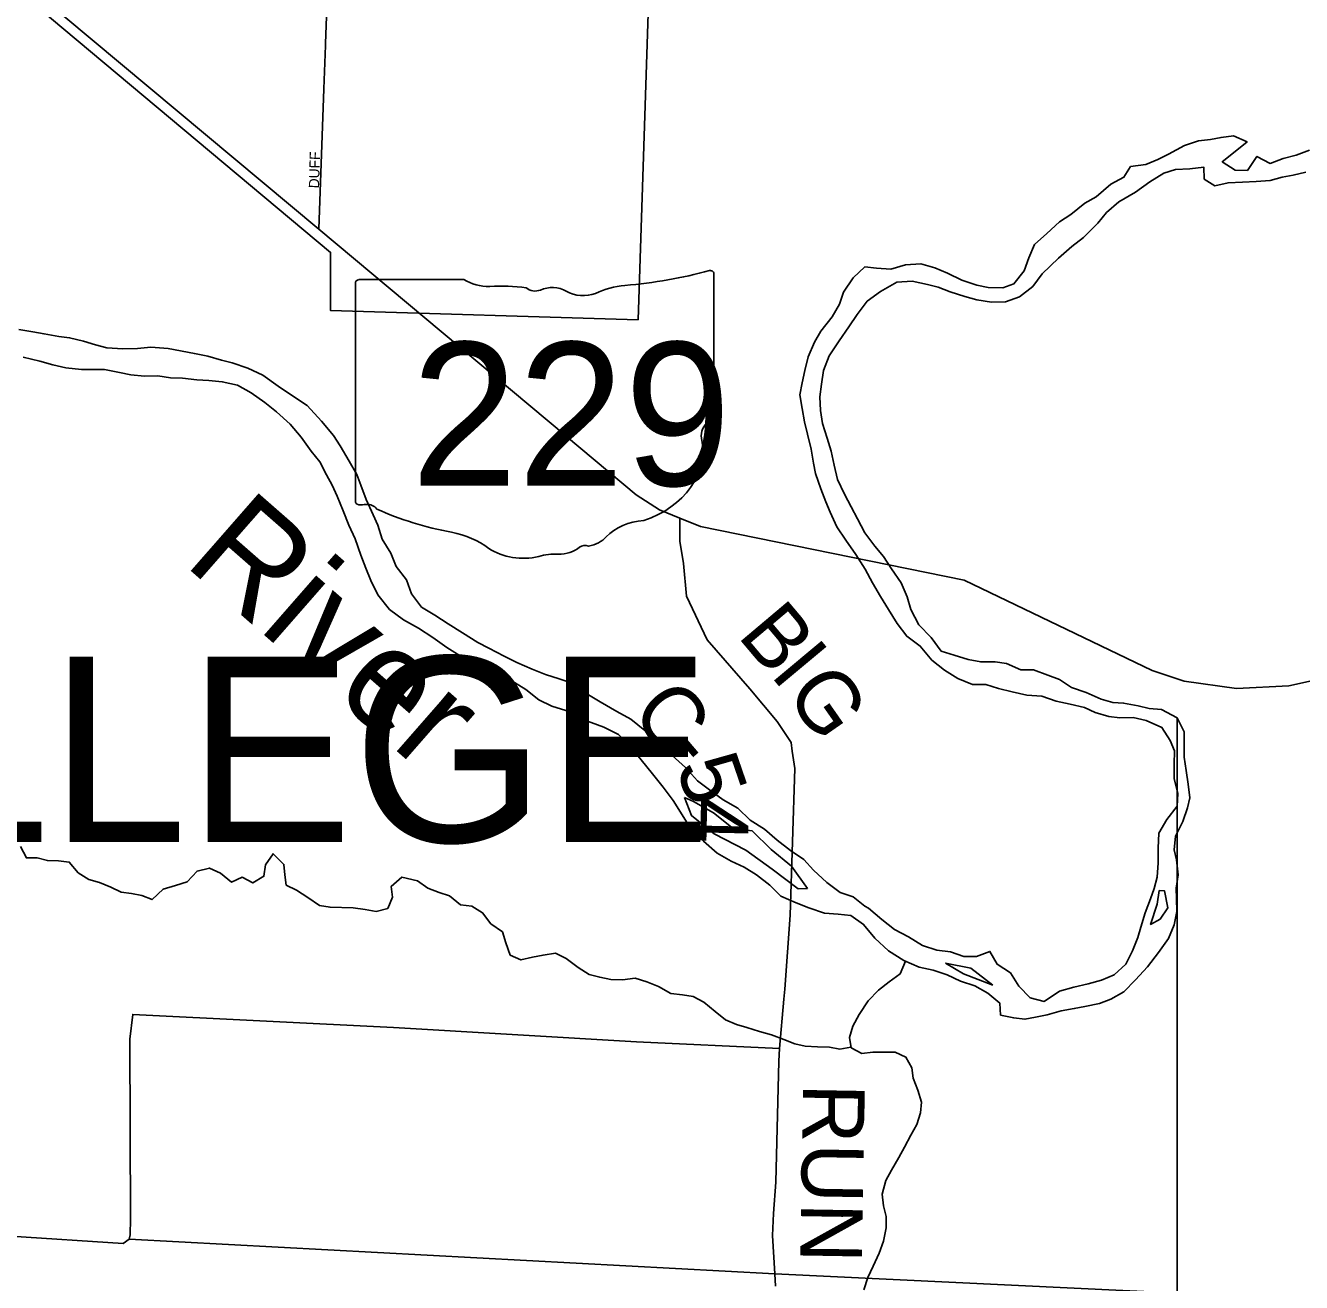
# Model space of a CAD drawing. Extents: x 1759416 to 2214760, y 252598 to 1116833.
# Drawn here: x 1996615 to 2002809, y 856869 to 862970 of the extents above; entities that cross this region are included whole.
import ezdxf

# ---------------------------------------------------------------- set-up
doc = ezdxf.new("R2010")
doc.units = 0
for name, color, linetype in [('GM_X_City_Street', 7, 'Continuous'), ('GM_X_City_Street_Text', 7, 'Continuous'), ('GM_X_Corporation', 7, 'Continuous'), ('GM_X_County_Road', 7, 'Continuous'), ('GM_X_County_Road_Text', 7, 'Continuous'), ('GM_X_Major_River', 7, 'Continuous'), ('GM_X_Major_River_Text', 7, 'Continuous'), ('GM_X_Minor_River', 7, 'Continuous'), ('GM_X_State_Route', 7, 'Continuous'), ('GM_X_State_Shield', 7, 'Continuous'), ('GM_X_Township', 7, 'Continuous'), ('GM_X_Township_Road', 7, 'Continuous'), ('GM_X_Township_Text', 7, 'Continuous'), ('SC_Scratch1', 7, 'Continuous')]:
    doc.layers.add(name, color=color, linetype=linetype)

msp = doc.modelspace()

# ---------------------------------------------------------------- linework, layer by layer
at = {"layer": 'GM_X_City_Street'}
for points in [[(1998072.1, 862882.5), (1998078.5, 863058), (1998098.2, 863597), (1998147.6, 864365.6)], [(1998039.7, 861981.3), (1998064, 862662.9), (1998071.7, 862872.8), (1998072.1, 862882.5)]]:
    msp.add_lwpolyline(points, dxfattribs=at)
at = {"layer": 'GM_X_Corporation'}
msp.add_lwpolyline([(1995164.1, 866739.8), (1995314.2, 866681.7), (1995383.4, 868686.5), (1999819.1, 868581.1), (1999588.4, 861541.7), (1998095.9, 861586.6), (1998095.9, 861869.1), (1996672.1, 863061), (1996252.2, 863419.1), (1996024, 863689.3), (1996049.1, 863823.2), (1996026.8, 864096.1), (1995996.4, 864335.7), (1995922.2, 864777.7), (1995787.5, 865191.2), (1995555, 865431.3), (1995273.4, 865523.6), (1995302.8, 866417.6), (1995266.6, 866387.2), (1995255, 866343.7), (1995148.7, 866372.2), (1995082.4, 866514.5)], close=True, dxfattribs=at)
at = {"layer": 'GM_X_County_Road'}
for points in [[(1999791.1, 860579.4), (1999790.8, 860467.3), (1999808.5, 860359.4), (1999824.2, 860201.2), (1999923.2, 859988.9), (2000131.1, 859750.3), (2000263.8, 859591.9), (2000331.2, 859490.8), (2000337.2, 859448.5)], [(2000337.2, 859448.5), (2000349.1, 859364.5), (2000327, 858652.6), (2000300.4, 858293.4)], [(2000300.4, 858293.4), (2000296.8, 858244.6), (2000275.2, 858005.2), (2000272.4, 857943.1), (2000257.5, 857355.4), (2000245.6, 857204.1), (2000240.5, 857096.9), (2000252.9, 856911.2), (2000256.1, 856851.8)]]:
    msp.add_lwpolyline(points, dxfattribs=at)
at = {"layer": 'GM_X_Major_River'}
for points in [[(2002848.2, 862364.5), (2002782.2, 862340.5), (2002720.2, 862324.6), (2002656.3, 862300.6), (2002592.3, 862334.8), (2002546.3, 862266.7), (2002486.3, 862268.8), (2002424.4, 862308.9), (2002478.4, 862353), (2002544.5, 862405), (2002478.5, 862435.1), (2002418.6, 862427.2), (2002366.6, 862417.3), (2002308.6, 862411.3), (2002240.7, 862387.4), (2002162.7, 862345.4), (2002110.7, 862319.4), (2002052.7, 862295.4), (2001978.7, 862285.5), (2001946.7, 862233.5), (2001882.7, 862199.5), (2001812.6, 862139.4), (2001756.6, 862107.4), (2001688.6, 862053.4), (2001634.6, 862017.4), (2001572.6, 861961.4), (2001512.6, 861907.4)], [(2001550.4, 861765), (2001628.4, 861841), (2001694.4, 861897.1), (2001750.4, 861941.1), (2001820.5, 862011.2), (2001862.5, 862063.2), (2001922.5, 862115.2), (2002002.5, 862161.2), (2002072.6, 862211.2), (2002140.6, 862253.2), (2002196.5, 862271.2), (2002266.5, 862275.1), (2002334.5, 862283), (2002336.4, 862224.9), (2002388.3, 862192.7), (2002452.3, 862206.7), (2002522.2, 862210.6), (2002588.2, 862212.5), (2002656.2, 862218.4), (2002714.1, 862234.4), (2002768.1, 862244.3), (2002830.1, 862258.3)], [(2001512.6, 861907.4), (2001484.5, 861843.3), (2001462.4, 861779.2), (2001412.4, 861717.1), (2001358.4, 861697.1), (2001288.5, 861699.2), (2001232.5, 861709.3), (2001160.6, 861733.5), (2001090.7, 861767.7), (2001028.8, 861793.8), (2000960.8, 861813.9), (2000886.9, 861808), (2000814.9, 861788.1), (2000745, 861792.2), (2000689, 861798.3), (2000633, 861746.2), (2000584.9, 861676.2), (2000566.9, 861618.1), (2000530.8, 861556), (2000474.8, 861485.9), (2000444.7, 861433.8), (2000414.7, 861361.7), (2000398.6, 861295.6), (2000384.5, 861235.5), (2000374.4, 861177.4), (2000384.4, 861111.2), (2000396.3, 861047.1), (2000410.2, 860986.9), (2000428.1, 860914.7), (2000440, 860846.6), (2000449.9, 860796.4), (2000475.8, 860722.2), (2000499.7, 860658.1), (2000521.6, 860607.9), (2000553.5, 860537.7), (2000597.4, 860471.5), (2000645.3, 860403.3), (2000691.2, 860331.1), (2000727.1, 860264.9), (2000764.9, 860198.7), (2000804.8, 860136.5), (2000846.7, 860068.3), (2000892.6, 860006.1), (2000958.5, 859957.9), (2001014.4, 859889.7), (2001076.3, 859841.5), (2001140.2, 859801.3), (2001212.1, 859771.1), (2001276.1, 859771), (2001338, 859752.9), (2001403.9, 859736.8), (2001475.9, 859720.7), (2001547.8, 859714.5), (2001617.7, 859690.4), (2001685.6, 859676.2), (2001755.6, 859660.1), (2001807.5, 859636), (2001873.4, 859615.8), (2001927.4, 859609.8), (2001991.3, 859611.7), (2002055.3, 859597.6), (2002131.2, 859563.4), (2002171.1, 859499.2), (2002193, 859449), (2002190.9, 859384.9), (2002190.8, 859314.8), (2002208.7, 859242.6), (2002204.7, 859180.4), (2002154.6, 859116.4), (2002116.6, 859050.3), (2002112.5, 858978.1), (2002112.4, 858906), (2002108.3, 858835.8), (2002094.2, 858781.7), (2002076.2, 858731.6), (2002050.1, 858663.5), (2002028.1, 858593.4), (2002014, 858543.3), (2001987.9, 858479.2), (2001955.9, 858415.1), (2001899.9, 858363.1), (2001837.9, 858337.1), (2001773.9, 858319.2), (2001703.9, 858303.2), (2001633.9, 858283.3), (2001559.9, 858233.3), (2001492, 858251.4), (2001436.1, 858307.6), (2001396.2, 858371.8), (2001332.3, 858414), (2001296.4, 858476.2), (2001230.4, 858452.2), (2001170.5, 858452.3), (2001104.5, 858474.5), (2001038.6, 858482.6), (2000968.7, 858504.7), (2000900.8, 858546.9), (2000832.9, 858583.1), (2000771, 858631.3), (2000707.1, 858685.5), (2000689.1, 858695.5)], [(2000620.5, 858649.9), (2000683, 858607.3), (2000736.9, 858541.1), (2000804.8, 858478.9), (2000878.7, 858432.7), (2000952.6, 858400.5), (2001020.5, 858384.4), (2001088.4, 858362.2), (2001154.3, 858332.1), (2001222.3, 858309.9), (2001286.2, 858273.8), (2001344.1, 858225.6), (2001348, 858167.4), (2001411.9, 858153.3), (2001465.9, 858147.2), (2001517.9, 858157.2), (2001573.8, 858169.1), (2001641.8, 858187.1), (2001705.8, 858199), (2001757.8, 858209), (2001827.7, 858222.9), (2001883.7, 858244.9), (2001945.7, 858280.8), (2002003.7, 858338.9), (2002061.8, 858400.9), (2002113.8, 858471), (2002163.9, 858539.1), (2002190, 858605.2), (2002204, 858669.3), (2002202.1, 858733.5), (2002200.2, 858783.6), (2002210.2, 858847.7), (2002202.3, 858919.9), (2002190.4, 858970), (2002196.5, 859036.1), (2002232.5, 859106.2), (2002254.6, 859172.3), (2002266.7, 859222.4), (2002258.8, 859288.6), (2002248.8, 859354.8), (2002238.9, 859418.9), (2002239.1, 859541.2), (2002205.2, 859609.4), (2002129.3, 859649.6), (2002069.4, 859655.7), (2002015.4, 859667.8), (2001945.5, 859681.9), (2001893.5, 859684), (2001835.6, 859700.1), (2001763.7, 859732.3), (2001691.7, 859756.4), (2001633.8, 859796.6), (2001577.9, 859816.7), (2001508, 859842.9), (2001446, 859843), (2001376.1, 859873.1), (2001322.2, 859881.2), (2001252.2, 859881.3), (2001190.3, 859893.4), (2001122.3, 859913.6), (2001060.4, 859933.7), (2001010.5, 859999.9), (2000950.6, 860062.1), (2000912.8, 860136.3), (2000894.9, 860196.5), (2000865, 860264.7), (2000819.1, 860332.9), (2000779.2, 860393.1), (2000737.3, 860443.3), (2000689.4, 860507.5), (2000653.5, 860575.7), (2000623.6, 860633.8), (2000589.7, 860696), (2000555.8, 860766.2), (2000539.9, 860836.4), (2000526, 860904.6), (2000506.1, 860966.7), (2000484.2, 861038.9), (2000474.3, 861101.1), (2000470.4, 861167.2), (2000478.4, 861229.3), (2000488.5, 861295.5), (2000516.6, 861367.6), (2000564.6, 861439.7), (2000610.7, 861507.8), (2000652.7, 861567.8), (2000700.8, 861631.9), (2000764.8, 861679.9), (2000844.8, 861723.9), (2000918.8, 861729.8), (2000992.7, 861713.7), (2001044.6, 861699.6), (2001102.6, 861677.4), (2001174.5, 861655.3), (2001232.4, 861639.2), (2001304.4, 861627), (2001372.3, 861629), (2001440.3, 861652.9), (2001504.3, 861702.9), (2001550.4, 861765)], [(1998536.5, 860147.7), (1998488.6, 860211.9), (1998464.7, 860280.1), (1998414.8, 860344.3), (1998388.9, 860408.5), (1998347, 860476.7), (1998325.1, 860544.9), (1998303.2, 860595), (1998269.3, 860669.3), (1998243.4, 860739.4), (1998223.5, 860791.6), (1998185.6, 860855.8), (1998141.7, 860930), (1998109.8, 860980.2), (1998051.9, 861050.4), (1997982.1, 861126.7), (1997916.2, 861168.8), (1997842.3, 861219), (1997766.4, 861273.3), (1997694.5, 861307.5), (1997618.6, 861333.6), (1997566.6, 861345.7), (1997500.7, 861365.9), (1997434.8, 861378), (1997306.9, 861402.2), (1997222.9, 861408.3), (1997159, 861402.4), (1997087, 861400.5), (1997009.1, 861406.6), (1996955.1, 861420.8), (1996897.2, 861438.9), (1996829.3, 861455), (1996777.3, 861461.1), (1996705.4, 861473.2), (1996651.4, 861483.3), (1996583.5, 861495.4)], [(1996603.3, 861361.1), (1996685.2, 861341), (1996747.2, 861322.8), (1996811.1, 861308.7), (1996887, 861300.6), (1996945, 861300.5), (1996999, 861300.4), (1997070.9, 861286.3), (1997126.8, 861274.2), (1997192.8, 861268.1), (1997256.7, 861270), (1997318.7, 861259.9), (1997376.6, 861257.8), (1997446.6, 861249.7), (1997504.5, 861247.6), (1997570.5, 861241.5), (1997644.4, 861225.3), (1997710.3, 861187.2), (1997776.2, 861141), (1997834.1, 861094.8), (1997900, 861034.6), (1997953.9, 860972.4), (1998001.8, 860904.2), (1998043.7, 860852), (1998075.6, 860789.8), (1998103.5, 860739.6), (1998127.4, 860685.5), (1998157.3, 860615.3), (1998185.2, 860545.1), (1998215.1, 860478.9), (1998243, 860398.7), (1998266.9, 860336.5), (1998290.8, 860276.4)], [(1998290.8, 860276.4), (1998324.7, 860206.2), (1998382.5, 860135.9), (1998450.4, 860085.7), (1998522.3, 860045.5), (1998592.2, 859999.3), (1998660.1, 859951.1), (1998712, 859919), (1998773.9, 859884.8), (1998837.9, 859852.7), (1998903.8, 859822.5), (1998967.7, 859794.4), (1999043.6, 859748.2), (1999107.5, 859697.9), (1999169.4, 859665.8), (1999237.3, 859645.7), (1999299.2, 859607.5), (1999361.2, 859587.3), (1999423.1, 859565.2), (1999493, 859529), (1999550.9, 859470.8), (1999602.8, 859406.6), (1999658.7, 859338.4), (1999710.5, 859274.2), (1999758.4, 859208), (1999802.3, 859139.8), (1999844.2, 859071.5), (1999906.1, 859011.3), (1999971.9, 858953.1), (2000039.9, 858914.9), (2000103.8, 858884.8), (2000163.7, 858848.6), (2000227.6, 858798.4), (2000281.5, 858744.2), (2000355.4, 858712), (2000417.3, 858687.9), (2000493.2, 858661.7), (2000559.2, 858657.6), (2000620.5, 858649.9)], [(2000689.1, 858695.5), (2000633.2, 858741.7), (2000569.3, 858761.8), (2000505.4, 858810), (2000439.5, 858870.3), (2000393.6, 858922.4), (2000327.7, 858966.6), (2000263.8, 859016.8), (2000201.9, 859069), (2000132, 859113.2), (2000072.2, 859171.4), (2000002.2, 859211.6), (1999942.3, 859255.8), (1999876.5, 859304), (1999818.6, 859368.2), (1999754.7, 859426.4), (1999688.8, 859486.7), (1999620.9, 859548.9), (1999553.1, 859603.1), (1999485.2, 859641.3), (1999405.3, 859687.5), (1999339.4, 859725.7), (1999271.5, 859775.9), (1999205.5, 859800), (1999139.6, 859820.2), (1999073.7, 859846.3), (1998999.8, 859878.5), (1998937.9, 859908.7), (1998864, 859948.8), (1998810, 859975), (1998736.1, 860023.2), (1998666.3, 860065.4), (1998602.4, 860107.6), (1998536.5, 860147.7)], [(1999814.4, 859223.9), (1999848.3, 859135.7), (1999958.1, 859047.3), (2000111.9, 858966.9), (2000239.7, 858874.6), (2000365.5, 858780.2), (2000411.4, 858782.1)], [(2000411.4, 858782.1), (2000333.6, 858890.5), (2000233.8, 858970.8), (2000142, 859061.1), (2000050, 859073.3), (1999954.2, 859149.6), (1999858.3, 859203.8), (1999814.4, 859223.9)], [(2002118.2, 858771.7), (2002108.1, 858705.5), (2002076, 858607.4), (2002122, 858633.4)], [(2002122, 858633.4), (2002160.1, 858687.4), (2002144.2, 858769.6), (2002118.2, 858771.7)], [(2001080.5, 858418.4), (2001168.4, 858368.1), (2001310.2, 858311.8)], [(2001310.2, 858311.8), (2001204.4, 858394.2), (2001080.5, 858418.4)]]:
    msp.add_lwpolyline(points, dxfattribs=at)
at = {"layer": 'GM_X_Minor_River'}
for points in [[(2000621.6, 858012.1), (2000568.1, 858001.8), (2000518.1, 858011.3), (2000460.1, 858012.7), (2000400, 858016.1), (2000349.9, 858027.6), (2000295.7, 858049.1), (2000235.5, 858070.6), (2000177.3, 858088), (2000117.2, 858107.5), (2000067, 858121), (2000012.8, 858144.5), (1999962.4, 858184.1), (1999907.9, 858229.6), (1999855.6, 858257.2), (1999803.6, 858264.7), (1999747.5, 858272.1), (1999687.2, 858305.6), (1999630.9, 858329.1), (1999574.8, 858346.5), (1999512.9, 858337.9), (1999456.9, 858339.3), (1999402.8, 858350.8), (1999350.7, 858364.3), (1999298.3, 858397.8), (1999239.9, 858441.4), (1999187.6, 858466.9), (1999127.7, 858458.3), (1999075.8, 858447.7), (1999020, 858435.1), (1998967.8, 858458.6), (1998947.1, 858518.6), (1998930.6, 858570.5), (1998874.2, 858610.1), (1998833.6, 858663.8), (1998781.3, 858695.3), (1998727.2, 858702.8), (1998672.8, 858746.4), (1998622.6, 858761.9), (1998568.4, 858783.4), (1998518, 858819), (1998441.9, 858836.3), (1998390.4, 858791.6), (1998396.9, 858739.5), (1998373.5, 858685.2), (1998317.7, 858670.5), (1998263.6, 858680), (1998205.6, 858687.4), (1998093.6, 858690.3), (1998041.5, 858699.8), (1997985.1, 858737.3), (1997930.7, 858772.9), (1997880.5, 858798.4), (1997873.9, 858848.5), (1997869.4, 858898.6), (1997816.9, 858950.2), (1997779.5, 858895.7), (1997772, 858841.4), (1997718.4, 858808.8), (1997666.1, 858836.3), (1997614.4, 858811.7), (1997562, 858855.3), (1997507.7, 858880.8), (1997447.9, 858866.2), (1997400.5, 858813.5), (1997342.7, 858796.9), (1997282.9, 858778.2), (1997229.4, 858727.6), (1997179.2, 858747.1), (1997129.2, 858756.6), (1997079.1, 858764.1), (1997028.9, 858787.7), (1996974.6, 858811.2), (1996922.5, 858824.7), (1996870.2, 858858.2), (1996827.6, 858909.9), (1996775.6, 858915.4), (1996721.6, 858916.9), (1996671.4, 858930.4), (1996619.5, 858929.9), (1996590.9, 858985.7)], [(2000886.8, 858429.1), (2000860.1, 858367.7), (2000806.6, 858329.1), (2000755, 858288.5), (2000705.6, 858235.8), (2000662.3, 858169.2), (2000630.9, 858112.7), (2000615.5, 858058.4), (2000622.1, 858008.3), (2000674.3, 857980.8), (2000728.3, 857987.4), (2000782.2, 857987.9), (2000836.2, 857986.5), (2000888.5, 857963), (2000917, 857911.1), (2000923.5, 857861), (2000946.1, 857803.1), (2000964.8, 857745.2), (2000959.3, 857693), (2000941.9, 857636.6), (2000912.5, 857584.2), (2000881.1, 857525.7), (2000853.7, 857475.3), (2000818.4, 857414.8), (2000790.9, 857364.4), (2000773.6, 857298), (2000780.2, 857241.9), (2000792.8, 857189.9), (2000793.4, 857133.8), (2000780.1, 857069.5), (2000758.7, 857011.1), (2000729.4, 856948.6), (2000704, 856894.2), (2000684.6, 856833.9)]]:
    msp.add_lwpolyline(points, dxfattribs=at)
at = {"layer": 'GM_X_State_Route'}
for points in [[(1996636.8, 863156.9), (1996640.1, 863153), (1996664.2, 863132.8), (1998039.7, 861981.3), (1999236.1, 860979.7)], [(1999236.1, 860979.7), (1999240.8, 860975.8), (1999579, 860692.7), (1999693.1, 860618.8), (1999791.1, 860579.4), (1999891.2, 860539.2), (2001170.6, 860278.1), (2002083.1, 859839.5), (2002239.1, 859787.7), (2002492.9, 859752.3), (2002746.6, 859765.1), (2002988.2, 859817.9), (2003199.3, 859877.2)]]:
    msp.add_lwpolyline(points, dxfattribs=at)
at = {"layer": 'GM_X_State_Shield'}
for p, q in [((1999957, 861210.5), (1999957, 861763.3)), ((1998216.8, 861718.9), (1998216.8, 860662.3)), ((1998743.6, 861737.1), (1998233.9, 861737.1)), ((1999956.8, 861210.7), (1999957, 861210.5))]:
    msp.add_line(p, q, dxfattribs=at)
for centre, major_axis, start_param, end_param in [((1999337.1, 863177.6), (1845.5, 0), 4.814394, 5.042369), ((1999937.7, 861765.6), (19.4, 0), 6.141152, 7.989035), ((1998236.7, 861721.1), (20.2, 0), 1.712693, 3.28349), ((1998864.9, 861859.7), (195.5, 0), 4.042523, 4.731795), ((1998929.8, 861143.9), (702, 0), 1.404758, 1.657858), ((1999089.1, 861726.6), (56.4, 0), 3.836095, 5.185415), ((1999172, 861604.5), (117.3, 0), 0.950623, 2.079405), ((1999572.5, 861414.4), (371.3, 0), 1.699011, 2.107814), ((1999323.3, 861772), (141.1, 0), 4.081561, 5.145723), ((1999952.5, 861169.9), (30, 0), 1.883978, 3.671073), ((1999936.3, 861208.4), (20.7, 0), 5.05454, 6.418171), ((1999761.8, 861100.1), (180, 0), 5.934695, 6.695948), ((2000026.4, 860979.2), (130.9, 0), 2.387724, 3.262537), ((1999440.5, 860908.9), (461.6, 0), 5.101752, 6.440018), ((1998236.9, 860660), (20.3, 0), 3.00124, 4.508301), ((1998240, 860768.1), (155.2, 0), 4.665946, 4.897461), ((1998271.8, 860601.3), (56, 0), 0.519207, 1.627899), ((1998978.4, 861550.6), (1332.7, 0), 4.195997, 4.488961), ((1998581, 860187.6), (417, 0), 0.823519, 1.323587), ((1999635.1, 860365.6), (252.8, 0), 1.647645, 2.488434), ((1999331.8, 860414.6), (39.7, 0), 1.147584, 2.315152), ((1999314.8, 860559.9), (149.1, 0), 4.937069, 5.64225), ((1999032, 860596.1), (264.6, 0), 4.026481, 4.996735), ((1999184.9, 860230.7), (217.4, 0), 1.495662, 1.94098), ((1999204.2, 860516.9), (141, 0), 4.691044, 5.507374)]:
    msp.add_ellipse(centre, major_axis=major_axis, ratio=0.8, start_param=start_param, end_param=end_param, dxfattribs=at)
at = {"layer": 'GM_X_Township'}
for points in [[(1992605.3, 870569.3), (1994920.3, 870478.6), (1995113.1, 870471), (1995354.7, 870467.7), (1995405.1, 870463.9), (1995466.2, 870454.8), (1997361.9, 870361.9), (1997797.6, 870345.7), (1998294.9, 870324.5), (1998468.2, 870317.1), (1999895.4, 870251.2), (2000935, 870208.1), (2004641.5, 870054.3), (2004630.6, 869830), (2004447.3, 866486.3), (2004387.6, 865398.2), (2004124.8, 859974.5), (2003968.6, 856733.8), (2000252.9, 856911.2), (1997118.8, 857079.2), (1997089.2, 857058.3), (1996543.2, 857094.5), (1993563.2, 857258.5), (1990528.7, 857428)], [(1990528.7, 857428), (1993563.2, 857258.5), (1996543.2, 857094.5), (1997089.2, 857058.3), (1997118.8, 857079.2), (2000252.9, 856911.2), (2003968.6, 856733.8)]]:
    msp.add_lwpolyline(points, dxfattribs=at)
at = {"layer": 'GM_X_Township_Road'}
for points in [[(1997122.9, 857100.8), (1997123.7, 857104.8), (1997125.4, 857173.7), (1997122, 858049.9), (1997135.4, 858170), (1998401.4, 858106.4), (1999581.2, 858037.8), (2000275.2, 858005.2)], [(1989753.6, 857462.5), (1990528.7, 857428), (1993563.2, 857258.5), (1996543.2, 857094.5), (1997089.2, 857058.3), (1997118.8, 857079.2), (1997122.9, 857100.8)]]:
    msp.add_lwpolyline(points, dxfattribs=at)
at = {"layer": 'SC_Scratch1'}
msp.add_line((2002205.2, 859609.4), (2002318.4, 252597.5), dxfattribs=at)

# ---------------------------------------------------------------- texts
at = {"layer": 'GM_X_City_Street_Text'}
msp.add_text('DUFF', height=50, rotation=88.40986, dxfattribs=at).set_placement((1998040.1, 862179.5))
at = {"layer": 'GM_X_County_Road_Text'}
for s, rotation, p in [('B', 310.14239, (2000066.3, 860008)), ('I', 309.82657, (2000224.9, 859819.9)), ('G', 304.84191, (2000299.6, 859730.8)), ('C', 310.34729, (1999546, 859631)), ('-', 310.34939, (1999705.6, 859443.2)), ('5', 288.99609, (1999770.8, 859374.8)), ('4', 268.78742, (1999826.6, 859227.6)), ('RUN', 269.02648, (2000389.6, 857836.8))]:
    msp.add_text(s, height=300, rotation=rotation, dxfattribs=at).set_placement(p)
at = {"layer": 'GM_X_Major_River_Text'}
msp.add_text('River', height=500.03, rotation=318.80293, dxfattribs=at).set_placement((1997376, 860359.4))
at = {"layer": 'GM_X_State_Shield'}
msp.add_text('229', height=696.1, dxfattribs=at).set_placement((1998486.7, 860736.8))
at = {"layer": 'GM_X_Township_Text'}
msp.add_text('COLLEGE', height=900, rotation=0.00001, dxfattribs=at).set_placement((1994256.8, 859006.6))

doc.saveas('drawing.dxf')
